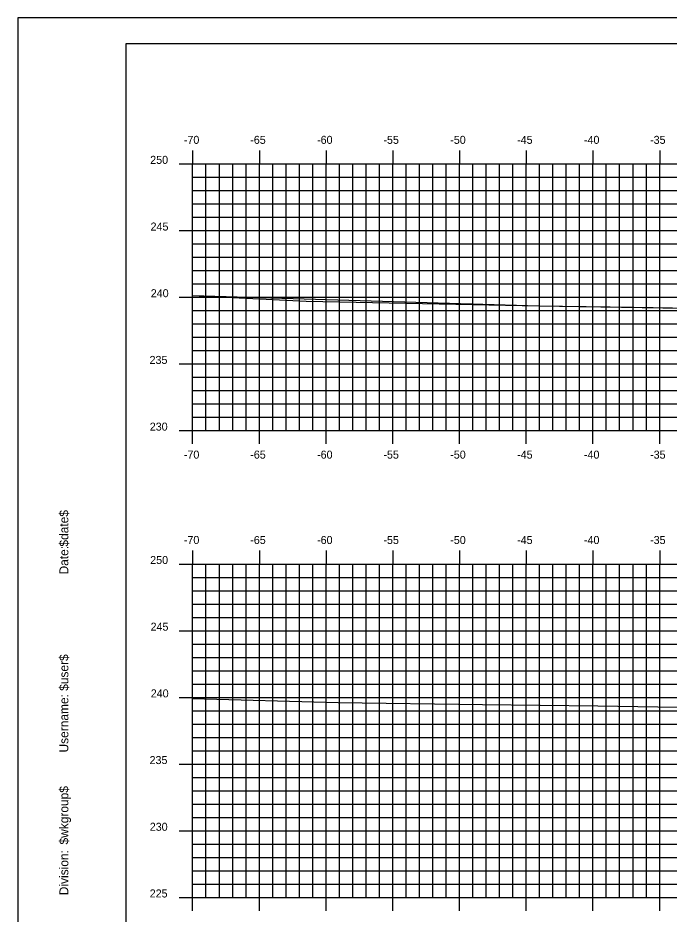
# Model space of a CAD drawing. Extents: x 1168600 to 1177589, y 610178 to 611246.
# Drawn here: x 1171997.7 to 1172046.5, y 610943.3 to 611010.5 of the extents above; entities that cross this region are included whole.
import ezdxf

# ---------------------------------------------------------------- set-up
doc = ezdxf.new("R2010")
doc.units = 0
for name, color, linetype in [('_Construction', 7, 'Continuous'), ('_Station Equation', 7, 'Continuous'), ('H_V ANNOTATION', 7, 'Continuous'), ('MAJOR', 7, 'Continuous'), ('MINOR', 7, 'Continuous')]:
    doc.layers.add(name, color=color, linetype=linetype)

msp = doc.modelspace()

# ---------------------------------------------------------------- linework, layer by layer
at = {"layer": '_Construction'}
for p, q in [((1172165.802, 611008.596), (1172005.802, 611008.596)), ((1172005.802, 611008.596), (1172005.802, 610903.596))]:
    msp.add_line(p, q, dxfattribs=at)
msp.add_lwpolyline([(1171997.708, 610900.537), (1172167.708, 610900.537), (1172167.708, 611010.537), (1171997.708, 611010.537)], close=True, dxfattribs=at)
at = {"layer": '_Station Equation'}
for points in [[(1172010.802, 610989.723), (1172019.31, 610989.306), (1172036.743, 610988.954), (1172043.854, 610988.847), (1172065.54, 610988.489), (1172069.251, 610988.296), (1172076.693, 610987.22), (1172082.453, 610988.76), (1172089.73, 610990.645), (1172093.292, 610991.144), (1172094.236, 610991.268), (1172097.873, 610991.41)], [(1172010.802, 610989.725), (1172036.743, 610988.954), (1172058.39, 610988.607), (1172058.499, 610988.605), (1172061.802, 610990.256), (1172064.802, 610990.316), (1172080.802, 610990.796), (1172093.556, 610991.179), (1172094.213, 610991.265), (1172094.236, 610991.268), (1172094.398, 610991.274), (1172097.873, 610991.41)], [(1172010.802, 610959.513), (1172021.702, 610959.222), (1172032.528, 610959.055), (1172041.154, 610958.963), (1172060.603, 610958.642), (1172067.652, 610957.668), (1172071.014, 610957.113), (1172078.652, 610959.095), (1172083.048, 610960.222), (1172085.547, 610960.566), (1172086.251, 610960.613), (1172086.814, 610960.716), (1172087.309, 610960.796), (1172090.293, 610960.903), (1172091.908, 610960.97), (1172093.69, 610960.97), (1172096.95, 610960.968)], [(1172010.802, 610959.513), (1172021.701, 610959.222), (1172032.528, 610959.055), (1172041.154, 610958.962), (1172060.603, 610958.642), (1172067.651, 610957.668), (1172071.014, 610957.113), (1172078.651, 610959.095), (1172083.048, 610960.222), (1172085.547, 610960.566), (1172086.251, 610960.613), (1172086.814, 610960.716), (1172087.309, 610960.796), (1172090.292, 610960.903), (1172091.907, 610960.97), (1172093.69, 610960.97), (1172096.95, 610960.968)]]:
    msp.add_lwpolyline(points, dxfattribs=at)
at = {"layer": 'MAJOR'}
for p, q in [((1172010.802, 611000.598), (1172010.802, 610999.596)), ((1172015.802, 611000.598), (1172015.802, 610999.596)), ((1172020.802, 611000.598), (1172020.802, 610999.596)), ((1172025.802, 611000.598), (1172025.802, 610999.596)), ((1172030.802, 611000.598), (1172030.802, 610999.596)), ((1172035.802, 611000.598), (1172035.802, 610999.596)), ((1172040.802, 611000.598), (1172040.802, 610999.596)), ((1172045.802, 611000.598), (1172045.802, 610999.596)), ((1172009.8, 610999.596), (1172010.802, 610999.596)), ((1172010.802, 610999.596), (1172150.802, 610999.596)), ((1172010.802, 610979.596), (1172010.802, 610999.596)), ((1172010.802, 610979.596), (1172010.802, 610999.596)), ((1172010.802, 610999.596), (1172150.802, 610999.596)), ((1172015.802, 610979.596), (1172015.802, 610999.596)), ((1172020.802, 610979.596), (1172020.802, 610999.596)), ((1172025.802, 610979.596), (1172025.802, 610999.596)), ((1172030.802, 610979.596), (1172030.802, 610999.596)), ((1172035.802, 610979.596), (1172035.802, 610999.596)), ((1172040.802, 610979.596), (1172040.802, 610999.596)), ((1172045.802, 610979.596), (1172045.802, 610999.596)), ((1172009.8, 610994.596), (1172010.802, 610994.596)), ((1172010.802, 610994.596), (1172150.802, 610994.596)), ((1172009.8, 610989.596), (1172010.802, 610989.596)), ((1172010.802, 610989.596), (1172150.802, 610989.596)), ((1172009.8, 610984.596), (1172010.802, 610984.596)), ((1172010.802, 610984.596), (1172150.802, 610984.596)), ((1172009.8, 610979.596), (1172010.802, 610979.596)), ((1172010.802, 610979.596), (1172150.802, 610979.596)), ((1172010.802, 610979.596), (1172150.802, 610979.596)), ((1172010.802, 610978.594), (1172010.802, 610979.596)), ((1172015.802, 610978.594), (1172015.802, 610979.596)), ((1172020.802, 610978.594), (1172020.802, 610979.596)), ((1172025.802, 610978.594), (1172025.802, 610979.596)), ((1172030.802, 610978.594), (1172030.802, 610979.596)), ((1172035.802, 610978.594), (1172035.802, 610979.596)), ((1172040.802, 610978.594), (1172040.802, 610979.596)), ((1172045.802, 610978.594), (1172045.802, 610979.596)), ((1172010.802, 610970.598), (1172010.802, 610969.596)), ((1172015.802, 610970.598), (1172015.802, 610969.596)), ((1172020.802, 610970.598), (1172020.802, 610969.596)), ((1172025.802, 610970.598), (1172025.802, 610969.596)), ((1172030.802, 610970.598), (1172030.802, 610969.596)), ((1172035.802, 610970.598), (1172035.802, 610969.596)), ((1172040.802, 610970.598), (1172040.802, 610969.596)), ((1172045.802, 610970.598), (1172045.802, 610969.596)), ((1172009.8, 610969.596), (1172010.802, 610969.596)), ((1172010.802, 610969.596), (1172150.802, 610969.596)), ((1172010.802, 610944.596), (1172010.802, 610969.596)), ((1172010.802, 610944.596), (1172010.802, 610969.596)), ((1172010.802, 610969.596), (1172150.802, 610969.596)), ((1172015.802, 610944.596), (1172015.802, 610969.596)), ((1172020.802, 610944.596), (1172020.802, 610969.596)), ((1172025.802, 610944.596), (1172025.802, 610969.596)), ((1172030.802, 610944.596), (1172030.802, 610969.596)), ((1172035.802, 610944.596), (1172035.802, 610969.596)), ((1172040.802, 610944.596), (1172040.802, 610969.596)), ((1172045.802, 610944.596), (1172045.802, 610969.596)), ((1172009.8, 610964.596), (1172010.802, 610964.596)), ((1172010.802, 610964.596), (1172150.802, 610964.596)), ((1172009.8, 610959.596), (1172010.802, 610959.596)), ((1172010.802, 610959.596), (1172150.802, 610959.596)), ((1172009.8, 610954.596), (1172010.802, 610954.596)), ((1172010.802, 610954.596), (1172150.802, 610954.596)), ((1172009.8, 610949.596), (1172010.802, 610949.596)), ((1172010.802, 610949.596), (1172150.802, 610949.596)), ((1172009.8, 610944.596), (1172010.802, 610944.596)), ((1172010.802, 610944.596), (1172150.802, 610944.596)), ((1172010.802, 610944.596), (1172150.802, 610944.596)), ((1172010.802, 610943.594), (1172010.802, 610944.596)), ((1172015.802, 610943.594), (1172015.802, 610944.596)), ((1172020.802, 610943.594), (1172020.802, 610944.596)), ((1172025.802, 610943.594), (1172025.802, 610944.596)), ((1172030.802, 610943.594), (1172030.802, 610944.596)), ((1172035.802, 610943.594), (1172035.802, 610944.596)), ((1172040.802, 610943.594), (1172040.802, 610944.596)), ((1172045.802, 610943.594), (1172045.802, 610944.596))]:
    msp.add_line(p, q, dxfattribs=at)
at = {"layer": 'MINOR'}
for p, q in [((1172011.802, 610979.596), (1172011.802, 610999.596)), ((1172012.802, 610979.596), (1172012.802, 610999.596)), ((1172013.802, 610979.596), (1172013.802, 610999.596)), ((1172014.802, 610979.596), (1172014.802, 610999.596)), ((1172016.802, 610979.596), (1172016.802, 610999.596)), ((1172017.802, 610979.596), (1172017.802, 610999.596)), ((1172018.802, 610979.596), (1172018.802, 610999.596)), ((1172019.802, 610979.596), (1172019.802, 610999.596)), ((1172021.802, 610979.596), (1172021.802, 610999.596)), ((1172022.802, 610979.596), (1172022.802, 610999.596)), ((1172023.802, 610979.596), (1172023.802, 610999.596)), ((1172024.802, 610979.596), (1172024.802, 610999.596)), ((1172026.802, 610979.596), (1172026.802, 610999.596)), ((1172027.802, 610979.596), (1172027.802, 610999.596)), ((1172028.802, 610979.596), (1172028.802, 610999.596)), ((1172029.802, 610979.596), (1172029.802, 610999.596)), ((1172031.802, 610979.596), (1172031.802, 610999.596)), ((1172032.802, 610979.596), (1172032.802, 610999.596)), ((1172033.802, 610979.596), (1172033.802, 610999.596)), ((1172034.802, 610979.596), (1172034.802, 610999.596)), ((1172036.802, 610979.596), (1172036.802, 610999.596)), ((1172037.802, 610979.596), (1172037.802, 610999.596)), ((1172038.802, 610979.596), (1172038.802, 610999.596)), ((1172039.802, 610979.596), (1172039.802, 610999.596)), ((1172041.802, 610979.596), (1172041.802, 610999.596)), ((1172042.802, 610979.596), (1172042.802, 610999.596)), ((1172043.802, 610979.596), (1172043.802, 610999.596)), ((1172044.802, 610979.596), (1172044.802, 610999.596)), ((1172010.802, 610998.596), (1172150.802, 610998.596)), ((1172010.802, 610998.596), (1172011.804, 610998.596)), ((1172010.802, 610997.596), (1172150.802, 610997.596)), ((1172010.802, 610997.596), (1172011.804, 610997.596)), ((1172010.802, 610996.596), (1172150.802, 610996.596)), ((1172010.802, 610996.596), (1172011.804, 610996.596)), ((1172010.802, 610995.596), (1172150.802, 610995.596)), ((1172010.802, 610995.596), (1172011.804, 610995.596)), ((1172010.802, 610993.596), (1172150.802, 610993.596)), ((1172010.802, 610993.596), (1172011.804, 610993.596)), ((1172010.802, 610992.596), (1172150.802, 610992.596)), ((1172010.802, 610992.596), (1172011.804, 610992.596)), ((1172010.802, 610991.596), (1172150.802, 610991.596)), ((1172010.802, 610991.596), (1172011.804, 610991.596)), ((1172010.802, 610990.596), (1172150.802, 610990.596)), ((1172010.802, 610990.596), (1172011.804, 610990.596)), ((1172010.802, 610988.596), (1172150.802, 610988.596)), ((1172010.802, 610988.596), (1172011.804, 610988.596)), ((1172010.802, 610987.596), (1172150.802, 610987.596)), ((1172010.802, 610987.596), (1172011.804, 610987.596)), ((1172010.802, 610986.596), (1172150.802, 610986.596)), ((1172010.802, 610986.596), (1172011.804, 610986.596)), ((1172010.802, 610985.596), (1172150.802, 610985.596)), ((1172010.802, 610985.596), (1172011.804, 610985.596)), ((1172010.802, 610983.596), (1172150.802, 610983.596)), ((1172010.802, 610983.596), (1172011.804, 610983.596)), ((1172010.802, 610982.596), (1172150.802, 610982.596)), ((1172010.802, 610982.596), (1172011.804, 610982.596)), ((1172010.802, 610981.596), (1172150.802, 610981.596)), ((1172010.802, 610981.596), (1172011.804, 610981.596)), ((1172010.802, 610980.596), (1172150.802, 610980.596)), ((1172010.802, 610980.596), (1172011.804, 610980.596)), ((1172011.802, 610944.596), (1172011.802, 610969.596)), ((1172012.802, 610944.596), (1172012.802, 610969.596)), ((1172013.802, 610944.596), (1172013.802, 610969.596)), ((1172014.802, 610944.596), (1172014.802, 610969.596)), ((1172016.802, 610944.596), (1172016.802, 610969.596)), ((1172017.802, 610944.596), (1172017.802, 610969.596)), ((1172018.802, 610944.596), (1172018.802, 610969.596)), ((1172019.802, 610944.596), (1172019.802, 610969.596)), ((1172021.802, 610944.596), (1172021.802, 610969.596)), ((1172022.802, 610944.596), (1172022.802, 610969.596)), ((1172023.802, 610944.596), (1172023.802, 610969.596)), ((1172024.802, 610944.596), (1172024.802, 610969.596)), ((1172026.802, 610944.596), (1172026.802, 610969.596)), ((1172027.802, 610944.596), (1172027.802, 610969.596)), ((1172028.802, 610944.596), (1172028.802, 610969.596)), ((1172029.802, 610944.596), (1172029.802, 610969.596)), ((1172031.802, 610944.596), (1172031.802, 610969.596)), ((1172032.802, 610944.596), (1172032.802, 610969.596)), ((1172033.802, 610944.596), (1172033.802, 610969.596)), ((1172034.802, 610944.596), (1172034.802, 610969.596)), ((1172036.802, 610944.596), (1172036.802, 610969.596)), ((1172037.802, 610944.596), (1172037.802, 610969.596)), ((1172038.802, 610944.596), (1172038.802, 610969.596)), ((1172039.802, 610944.596), (1172039.802, 610969.596)), ((1172041.802, 610944.596), (1172041.802, 610969.596)), ((1172042.802, 610944.596), (1172042.802, 610969.596)), ((1172043.802, 610944.596), (1172043.802, 610969.596)), ((1172044.802, 610944.596), (1172044.802, 610969.596)), ((1172010.802, 610968.596), (1172150.802, 610968.596)), ((1172010.802, 610968.596), (1172011.804, 610968.596)), ((1172010.802, 610967.596), (1172150.802, 610967.596)), ((1172010.802, 610967.596), (1172011.804, 610967.596)), ((1172010.802, 610966.596), (1172150.802, 610966.596)), ((1172010.802, 610966.596), (1172011.804, 610966.596)), ((1172010.802, 610965.596), (1172150.802, 610965.596)), ((1172010.802, 610965.596), (1172011.804, 610965.596)), ((1172010.802, 610963.596), (1172150.802, 610963.596)), ((1172010.802, 610963.596), (1172011.804, 610963.596)), ((1172010.802, 610962.596), (1172150.802, 610962.596)), ((1172010.802, 610962.596), (1172011.804, 610962.596)), ((1172010.802, 610961.596), (1172150.802, 610961.596)), ((1172010.802, 610961.596), (1172011.804, 610961.596)), ((1172010.802, 610960.596), (1172150.802, 610960.596)), ((1172010.802, 610960.596), (1172011.804, 610960.596)), ((1172010.802, 610958.596), (1172150.802, 610958.596)), ((1172010.802, 610958.596), (1172011.804, 610958.596)), ((1172010.802, 610957.596), (1172150.802, 610957.596)), ((1172010.802, 610957.596), (1172011.804, 610957.596)), ((1172010.802, 610956.596), (1172150.802, 610956.596)), ((1172010.802, 610956.596), (1172011.804, 610956.596)), ((1172010.802, 610955.596), (1172150.802, 610955.596)), ((1172010.802, 610955.596), (1172011.804, 610955.596)), ((1172010.802, 610953.596), (1172150.802, 610953.596)), ((1172010.802, 610953.596), (1172011.804, 610953.596)), ((1172010.802, 610952.596), (1172150.802, 610952.596)), ((1172010.802, 610952.596), (1172011.804, 610952.596)), ((1172010.802, 610951.596), (1172150.802, 610951.596)), ((1172010.802, 610951.596), (1172011.804, 610951.596)), ((1172010.802, 610950.596), (1172150.802, 610950.596)), ((1172010.802, 610950.596), (1172011.804, 610950.596)), ((1172010.802, 610948.596), (1172150.802, 610948.596)), ((1172010.802, 610948.596), (1172011.804, 610948.596)), ((1172010.802, 610947.596), (1172150.802, 610947.596)), ((1172010.802, 610947.596), (1172011.804, 610947.596)), ((1172010.802, 610946.596), (1172150.802, 610946.596)), ((1172010.802, 610946.596), (1172011.804, 610946.596)), ((1172010.802, 610945.596), (1172150.802, 610945.596)), ((1172010.802, 610945.596), (1172011.804, 610945.596))]:
    msp.add_line(p, q, dxfattribs=at)

# ---------------------------------------------------------------- texts
at = {"layer": '_Construction'}
for s, p in [('$date$', (1172001.487, 610970.901)), ('Date:', (1172001.487, 610968.813)), ('$user$', (1172001.487, 610960.088)), ('Username:', (1172001.487, 610955.464)), ('$wkgroup$', (1172001.487, 610948.566)), ('Division:', (1172001.487, 610944.762))]:
    msp.add_text(s, height=0.6696, rotation=90, dxfattribs=at).set_placement(p)
at = {"layer": 'H_V ANNOTATION'}
for s, p in [('-70', (1172010.143, 611001.096)), ('-65', (1172015.119, 611001.096)), ('-60', (1172020.127, 611001.096)), ('-55', (1172025.098, 611001.096)), ('-50', (1172030.106, 611001.096)), ('-45', (1172035.119, 611001.096)), ('-40', (1172040.127, 611001.096)), ('-35', (1172045.082, 611001.096)), ('250', (1172007.621, 610999.596)), ('245', (1172007.648, 610994.596)), ('240', (1172007.664, 610989.596)), ('235', (1172007.573, 610984.596)), ('230', (1172007.589, 610979.596)), ('-70', (1172010.143, 610977.496)), ('-65', (1172015.119, 610977.496)), ('-60', (1172020.127, 610977.496)), ('-55', (1172025.098, 610977.496)), ('-50', (1172030.106, 610977.496)), ('-45', (1172035.119, 610977.496)), ('-40', (1172040.127, 610977.496)), ('-35', (1172045.082, 610977.496)), ('-70', (1172010.143, 610971.096)), ('-65', (1172015.119, 610971.096)), ('-60', (1172020.127, 610971.096)), ('-55', (1172025.098, 610971.096)), ('-50', (1172030.106, 610971.096)), ('-45', (1172035.119, 610971.096)), ('-40', (1172040.127, 610971.096)), ('-35', (1172045.082, 610971.096)), ('250', (1172007.621, 610969.596)), ('245', (1172007.648, 610964.596)), ('240', (1172007.664, 610959.596)), ('235', (1172007.573, 610954.596)), ('230', (1172007.589, 610949.596)), ('225', (1172007.583, 610944.596))]:
    msp.add_text(s, height=0.6, dxfattribs=at).set_placement(p)

doc.saveas('drawing.dxf')
